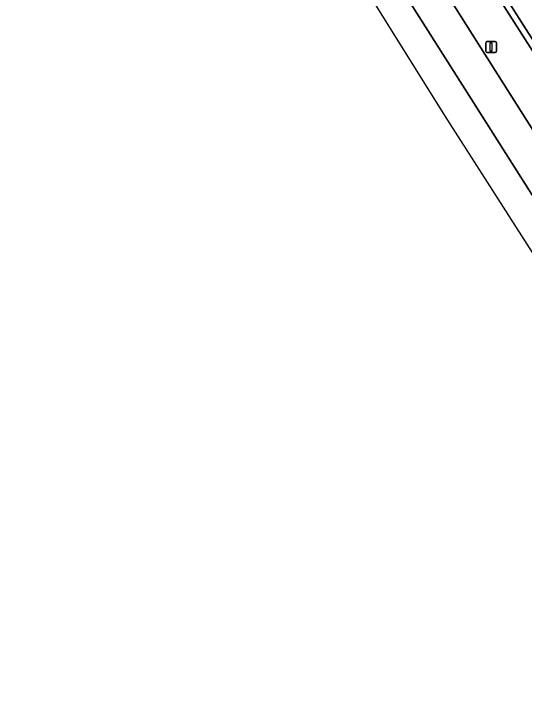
# Model space of a CAD drawing. Extents: x 159680 to 160786, y 387323 to 388340.
# Drawn here: x 159843.3 to 159890.7, y 387571.3 to 387635.6 of the extents above; entities that cross this region are included whole.
import ezdxf

# ---------------------------------------------------------------- set-up
doc = ezdxf.new("R2010")
doc.units = 0
for name, color, linetype in [('IMGEO_Berm_groen', 7, 'Continuous'), ('IMGEO_Lichtmast', 7, 'Continuous'), ('IMGEO_OVBaan_gesloten', 7, 'Continuous'), ('IMGEO_Rijbaan_regionaal_gesloten', 7, 'Continuous'), ('IMGEO_Voetpad_open', 7, 'Continuous')]:
    doc.layers.add(name, color=color, linetype=linetype)

msp = doc.modelspace()

# ---------------------------------------------------------------- linework, layer by layer
at = {"layer": 'IMGEO_Berm_groen'}
for points in [[(159854.423, 387690.403), (159849.673, 387698.047), (159846.674, 387702.849), (159843.321, 387700.86), (159843.801, 387700.086), (159844.283, 387699.312), (159848.808, 387692.139), (159854.91, 387682.508), (159859.345, 387675.48), (159862.656, 387670.301), (159870.936, 387657.259), (159881.358, 387640.862), (159893.876, 387621.079), (159895.607, 387618.335)], [(159915.314, 387592.825), (159916.154, 387593.379), (159913.887, 387596.942), (159902.311, 387615.135), (159894.697, 387627.102), (159893.433, 387629.088), (159887.557, 387638.32), (159869.453, 387666.765)]]:
    msp.add_lwpolyline(points, dxfattribs=at)
at = {"layer": 'IMGEO_Lichtmast'}
for p, q in [((159887.106, 387632.149), (159887.106, 387632.949)), ((159887.106, 387632.949), (159887.106, 387632.149)), ((159887.206, 387633.049), (159887.996, 387633.049)), ((159887.996, 387633.049), (159887.206, 387633.049)), ((159888.096, 387632.949), (159888.096, 387632.149)), ((159888.096, 387632.149), (159888.096, 387632.949)), ((159887.996, 387632.049), (159887.206, 387632.049)), ((159887.206, 387632.049), (159887.996, 387632.049))]:
    msp.add_line(p, q, dxfattribs=at)
msp.add_lwpolyline([(159887.526, 387632.924), (159887.676, 387632.924), (159887.676, 387632.174), (159887.526, 387632.174), (159887.526, 387632.924)], dxfattribs=at)
for centre, start, end in [((159887.206, 387632.949), 90, 180), ((159887.206, 387632.949), 90, 180), ((159887.996, 387632.949), 0, 90), ((159887.996, 387632.949), 360, 90), ((159887.206, 387632.149), 180, 270), ((159887.206, 387632.149), 180, 270), ((159887.996, 387632.149), 270, 0), ((159887.996, 387632.149), 270, 0)]:
    msp.add_arc(centre, 0.1, start, end, dxfattribs=at)
at = {"layer": 'IMGEO_OVBaan_gesloten'}
for points in [[(159858.121, 387669.257), (159855.36, 387672.605), (159852.108, 387676.163), (159883.278, 387626.179), (159920.558, 387567.925), (159984.842, 387467.474), (160065.277, 387340.998)], [(160065.277, 387340.998), (160066.652, 387341.76), (160065.959, 387342.848), (160051.196, 387366.436), (160037.469, 387388.37), (160035.007, 387392.266), (160025.491, 387407.303), (159999.061, 387448.992), (159999.203, 387449.069), (159985.84, 387470.05), (159937.564, 387546.059), (159937.458, 387545.975), (159928.344, 387560.272), (159926.726, 387562.813), (159919.709, 387573.899), (159910.99, 387587.597), (159899.844, 387605.107), (159900.012, 387605.234), (159869.099, 387654.066)]]:
    msp.add_lwpolyline(points, dxfattribs=at)
at = {"layer": 'IMGEO_Rijbaan_regionaal_gesloten'}
for points in [[(159895.607, 387618.335), (159893.876, 387621.079), (159881.358, 387640.862), (159870.936, 387657.259), (159862.656, 387670.301), (159859.345, 387675.48), (159854.91, 387682.508), (159848.808, 387692.139), (159844.283, 387699.312), (159843.801, 387700.086), (159843.321, 387700.86)], [(159869.099, 387654.066), (159900.012, 387605.234), (159900.453, 387605.47), (159901.556, 387604.496)]]:
    msp.add_lwpolyline(points, dxfattribs=at)
at = {"layer": 'IMGEO_Voetpad_open'}
for points in [[(159856.345, 387687.342), (159856.448, 387687.183), (159856.552, 387687.024), (159869.453, 387666.765), (159887.557, 387638.32), (159893.433, 387629.088), (159894.697, 387627.102), (159902.311, 387615.135), (159913.887, 387596.942), (159916.154, 387593.379), (159915.314, 387592.825), (159916.622, 387590.821), (159927.578, 387573.558), (159928.176, 387572.617), (159932.638, 387565.597), (159933.422, 387564.311), (159933.608, 387563.981), (159933.794, 387563.651), (159936.643, 387565.432), (159934.024, 387569.601), (159932.893, 387571.356)], [(159856.768, 387687.721), (159856.897, 387687.521), (159857.025, 387687.322), (159869.914, 387667.073), (159895.175, 387627.432), (159916.611, 387593.674), (159930.011, 387572.581)], [(159930.011, 387572.581), (159916.611, 387593.674), (159895.175, 387627.432), (159869.914, 387667.073)]]:
    msp.add_lwpolyline(points, dxfattribs=at)

doc.saveas('drawing.dxf')
